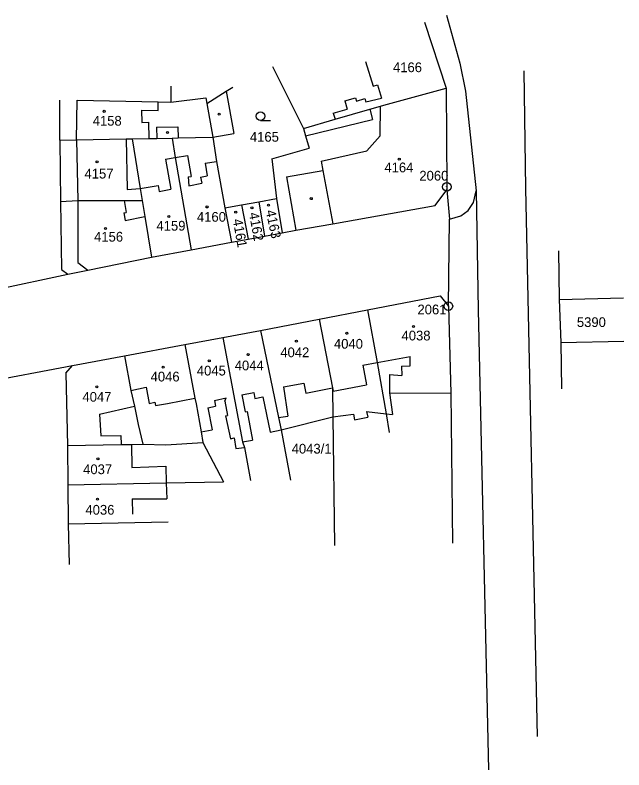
# Model space of a CAD drawing. Extents: x -735092 to -733385, y -1122435 to -1118992.
# Drawn here: x -734284.1 to -734177.9, y -1120402.2 to -1120270.5 of the extents above; entities that cross this region are included whole.
import ezdxf

# ---------------------------------------------------------------- set-up
doc = ezdxf.new("R2010")
doc.units = 0
for name, color, linetype in [('Vrstva 1', 7, 'Continuous'), ('Vrstva 17', 7, 'Continuous'), ('Vrstva 18', 7, 'Continuous'), ('Vrstva 19', 7, 'Continuous'), ('Vrstva 25', 7, 'Continuous'), ('Vrstva 4', 7, 'Continuous')]:
    doc.layers.add(name, color=color, linetype=linetype)

msp = doc.modelspace()

# ---------------------------------------------------------------- linework, layer by layer
at = {"layer": 'Vrstva 1'}
for points in [[(-734208.81, -1120270.49), (-734206.49, -1120278.88)], [(-734212.66, -1120271.72), (-734208.91, -1120283.25)], [(-734206.49, -1120278.88), (-734205.54, -1120283.78)], [(-734239.15, -1120279.43), (-734233.79, -1120290.27)], [(-734195.32, -1120280.2), (-734195.07, -1120300.77)], [(-734250.62, -1120285.91), (-734247.28, -1120283.79)], [(-734247.28, -1120283.79), (-734246.11, -1120283.04)], [(-734219.76, -1120286.21), (-734208.91, -1120283.25)], [(-734208.91, -1120283.25), (-734208.78, -1120300.44)], [(-734205.54, -1120283.78), (-734203.68, -1120301.13)], [(-734276.25, -1120292.3), (-734276.25, -1120285.31)], [(-734273.27, -1120285.35), (-734259.1, -1120285.63)], [(-734256.89, -1120285.67), (-734250.79, -1120284.93)], [(-734250.79, -1120284.93), (-734250.62, -1120285.91)], [(-734259.1, -1120285.63), (-734256.89, -1120285.67)], [(-734250.62, -1120285.91), (-734249.59, -1120291.78)], [(-734222.22, -1120286.91), (-734220.33, -1120286.36)], [(-734220.33, -1120286.36), (-734219.76, -1120286.21)], [(-734228.26, -1120288.66), (-734222.22, -1120286.91)], [(-734233.79, -1120290.27), (-734228.26, -1120288.66)], [(-734233.79, -1120290.27), (-734233.41, -1120291.57)], [(-734264.7, -1120292.1), (-734263.68, -1120292.08)], [(-734263.68, -1120292.08), (-734260.75, -1120292.03)], [(-734263.68, -1120292.08), (-734262.25, -1120300.75)], [(-734260.75, -1120292.03), (-734259.38, -1120292)], [(-734259.38, -1120292), (-734256.7, -1120291.95)], [(-734256.7, -1120291.95), (-734255.64, -1120291.93)], [(-734256.7, -1120291.95), (-734256.13, -1120295.32)], [(-734255.64, -1120291.93), (-734249.59, -1120291.78)], [(-734249.59, -1120291.78), (-734248.92, -1120296.02)], [(-734233.41, -1120291.57), (-734232.79, -1120293.73)], [(-734276.25, -1120292.3), (-734273.36, -1120292.27)], [(-734276.25, -1120292.3), (-734276.14, -1120303.02)], [(-734273.36, -1120292.27), (-734264.7, -1120292.1)], [(-734239.3, -1120295.57), (-734232.79, -1120293.73)], [(-734256.13, -1120295.32), (-734253.39, -1120311.42)], [(-734248.92, -1120296.02), (-734247.47, -1120304.14)], [(-734239.3, -1120295.57), (-734238.49, -1120302.51)], [(-734262.25, -1120300.75), (-734261.91, -1120302.83)], [(-734210.82, -1120303.69), (-734208.74, -1120300.98)], [(-734208.78, -1120300.44), (-734208.74, -1120300.98)], [(-734208.74, -1120300.98), (-734208.33, -1120306.09)], [(-734204.09, -1120303.16), (-734203.68, -1120301.13)], [(-734203.68, -1120301.13), (-734203.3, -1120321.94)], [(-734195.07, -1120300.77), (-734193.02, -1120396.33)], [(-734241.54, -1120303.06), (-734238.49, -1120302.51)], [(-734238.49, -1120302.51), (-734237.51, -1120308.47)], [(-734276.14, -1120303.02), (-734273.13, -1120302.82)], [(-734276.14, -1120303.02), (-734275.98, -1120314.85)], [(-734273.13, -1120302.82), (-734265.06, -1120302.83)], [(-734265.06, -1120302.83), (-734261.91, -1120302.83)], [(-734261.91, -1120302.83), (-734261.46, -1120305.63)], [(-734247.47, -1120304.14), (-734244.59, -1120303.62)], [(-734244.59, -1120303.62), (-734241.54, -1120303.06)], [(-734244.59, -1120303.62), (-734243.42, -1120309.57)], [(-734241.54, -1120303.06), (-734240.57, -1120309.04)], [(-734228.64, -1120306.88), (-734210.82, -1120303.69)], [(-734205.04, -1120304.59), (-734204.09, -1120303.16)], [(-734247.47, -1120304.14), (-734246.32, -1120310.11)], [(-734206.31, -1120305.54), (-734205.04, -1120304.59)], [(-734261.46, -1120305.63), (-734260.31, -1120312.75)], [(-734208.5, -1120321.27), (-734208.33, -1120306.09)], [(-734208.33, -1120306.09), (-734206.31, -1120305.54)], [(-734235.1, -1120308.01), (-734228.64, -1120306.88)], [(-734243.42, -1120309.57), (-734240.57, -1120309.04)], [(-734240.57, -1120309.04), (-734237.51, -1120308.47)], [(-734237.51, -1120308.47), (-734235.1, -1120308.01)], [(-734253.39, -1120311.42), (-734246.32, -1120310.11)], [(-734246.32, -1120310.11), (-734243.42, -1120309.57)], [(-734260.31, -1120312.75), (-734253.39, -1120311.42)], [(-734189.3, -1120311.64), (-734189.16, -1120320.1)], [(-734271.37, -1120315.02), (-734260.31, -1120312.75)], [(-734287.43, -1120318.37), (-734274.89, -1120315.69)], [(-734275.98, -1120314.85), (-734274.89, -1120315.69)], [(-734274.89, -1120315.69), (-734271.37, -1120315.02)], [(-734222.58, -1120321.9), (-734209.95, -1120319.47)], [(-734209.95, -1120319.47), (-734208.5, -1120321.27)], [(-734189.16, -1120320.1), (-734177.97, -1120319.84)], [(-734189.16, -1120320.1), (-734188.91, -1120327.63)], [(-734231.02, -1120323.54), (-734222.58, -1120321.9)], [(-734222.58, -1120321.9), (-734220.93, -1120331.11)], [(-734208.5, -1120321.27), (-734208.08, -1120336.43)], [(-734203.3, -1120321.94), (-734201.51, -1120402.18)], [(-734241.26, -1120325.52), (-734231.02, -1120323.54)], [(-734231.02, -1120323.54), (-734228.69, -1120335.54)], [(-734247.86, -1120326.74), (-734241.26, -1120325.52)], [(-734241.26, -1120325.52), (-734238.13, -1120340.69)], [(-734254.45, -1120327.95), (-734247.86, -1120326.74)], [(-734247.86, -1120326.74), (-734244.39, -1120344.93)], [(-734188.91, -1120327.63), (-734177.88, -1120327.35)], [(-734188.91, -1120327.63), (-734188.76, -1120335.7)], [(-734264.98, -1120329.91), (-734254.45, -1120327.95)], [(-734254.45, -1120327.95), (-734252.73, -1120337.31)], [(-734274.06, -1120331.61), (-734264.98, -1120329.91)], [(-734264.98, -1120329.91), (-734263.88, -1120335.98)], [(-734220.93, -1120331.11), (-734219.35, -1120340.05)], [(-734290.12, -1120334.65), (-734274.06, -1120331.61)], [(-734275.21, -1120332.98), (-734274.06, -1120331.61)], [(-734275.21, -1120332.98), (-734274.92, -1120345.59)], [(-734228.69, -1120335.54), (-734228.63, -1120340.58)], [(-734263.88, -1120335.98), (-734263.27, -1120338.71)], [(-734218.76, -1120336.42), (-734208.08, -1120336.43)], [(-734218.76, -1120336.42), (-734218.24, -1120340.19)], [(-734208.08, -1120336.43), (-734207.76, -1120362.65)], [(-734252.73, -1120337.31), (-734252.51, -1120338.3)], [(-734263.27, -1120338.71), (-734262.63, -1120341.89)], [(-734252.51, -1120338.3), (-734251.64, -1120343.2)], [(-734238.13, -1120340.69), (-734237.69, -1120342.86)], [(-734237.69, -1120342.86), (-734228.63, -1120340.58)], [(-734228.63, -1120340.58), (-734225.06, -1120340.14)], [(-734228.63, -1120340.58), (-734228.35, -1120363)], [(-734225.06, -1120340.14), (-734224.85, -1120341.13)], [(-734224.85, -1120341.13), (-734222.56, -1120340.64)], [(-734222.78, -1120339.63), (-734222.56, -1120340.64)], [(-734222.78, -1120339.63), (-734219.35, -1120340.05)], [(-734219.35, -1120340.05), (-734218.24, -1120340.19)], [(-734219.35, -1120340.05), (-734218.8, -1120343.33)], [(-734262.63, -1120341.89), (-734261.79, -1120345.35)], [(-734251.64, -1120343.2), (-734251.31, -1120345.07)], [(-734237.69, -1120342.86), (-734236.04, -1120351.65)], [(-734274.92, -1120345.59), (-734265.59, -1120345.42)], [(-734274.92, -1120345.59), (-734274.88, -1120352.47)], [(-734265.59, -1120345.42), (-734263.75, -1120345.39)], [(-734263.75, -1120345.39), (-734261.79, -1120345.35)], [(-734261.79, -1120345.35), (-734257.81, -1120345.48)], [(-734257.81, -1120345.48), (-734251.31, -1120345.07)], [(-734251.31, -1120345.07), (-734247.75, -1120351.92)], [(-734244.39, -1120344.93), (-734244.07, -1120345.93)], [(-734244.07, -1120345.93), (-734242.99, -1120351.71)], [(-734274.88, -1120352.47), (-734257.74, -1120352.11)], [(-734274.88, -1120352.47), (-734274.83, -1120359.25)], [(-734257.74, -1120352.11), (-734247.75, -1120351.92)], [(-734274.83, -1120359.25), (-734257.36, -1120358.88)], [(-734274.83, -1120359.25), (-734274.65, -1120366.35)]]:
    msp.add_lwpolyline(points, dxfattribs=at)
at = {"layer": 'Vrstva 25'}
msp.add_lwpolyline([(-734241.28, -1120288.86), (-734239.53, -1120288.86)], dxfattribs=at)
for centre, radius in [((-734268.53, -1120287.28), 0.175), ((-734248.48, -1120287.78), 0.175), ((-734241.28, -1120288.11), 0.75), ((-734257.48, -1120290.99), 0.175), ((-734269.79, -1120296.09), 0.175), ((-734217.06, -1120295.62), 0.175), ((-734208.78, -1120300.44), 0.75), ((-734208.78, -1120300.44), 0.032), ((-734232.41, -1120302.51), 0.175), ((-734250.6, -1120303.97), 0.175), ((-734242.76, -1120304.1), 0.175), ((-734239.88, -1120303.64), 0.175), ((-734245.6, -1120304.86), 0.175), ((-734257.28, -1120305.62), 0.175), ((-734268.33, -1120307.74), 0.175), ((-734208.5, -1120321.27), 0.75), ((-734208.5, -1120321.27), 0.032), ((-734214.58, -1120324.81), 0.175), ((-734226.22, -1120326.01), 0.175), ((-734235.02, -1120327.39), 0.175), ((-734243.43, -1120329.73), 0.175), ((-734250.2, -1120330.83), 0.175), ((-734258.25, -1120331.92), 0.175), ((-734269.84, -1120335.36), 0.175), ((-734269.62, -1120347.9), 0.175), ((-734269.72, -1120354.96), 0.175)]:
    msp.add_circle(centre, radius, dxfattribs=at)
at = {"layer": 'Vrstva 4'}
for points in [[(-734222.94, -1120278.61), (-734221.61, -1120282.87)], [(-734256.9, -1120282.87), (-734256.89, -1120285.67)], [(-734221.61, -1120282.87), (-734220.88, -1120282.64)], [(-734220.88, -1120282.64), (-734220.15, -1120284.96)], [(-734247.28, -1120283.79), (-734245.9, -1120291.13)], [(-734273.36, -1120292.27), (-734273.27, -1120285.35)], [(-734226.58, -1120285.47), (-734224.72, -1120284.93)], [(-734226.58, -1120285.47), (-734226.16, -1120286.91)], [(-734224.72, -1120284.93), (-734224.55, -1120285.5)], [(-734224.55, -1120285.5), (-734223.07, -1120285.07)], [(-734223.07, -1120285.07), (-734222.91, -1120285.65)], [(-734222.91, -1120285.65), (-734220.15, -1120284.96)], [(-734259.13, -1120287.13), (-734259.1, -1120285.63)], [(-734220.38, -1120291.57), (-734220.33, -1120286.36)], [(-734262.01, -1120287.07), (-734259.13, -1120287.13)], [(-734262.01, -1120287.07), (-734262, -1120289.2)], [(-734228.57, -1120287.61), (-734226.16, -1120286.91)], [(-734228.57, -1120287.61), (-734228.26, -1120288.66)], [(-734222.22, -1120286.91), (-734221.71, -1120288.68)], [(-734262, -1120289.2), (-734260.8, -1120289.18)], [(-734260.8, -1120289.18), (-734260.75, -1120292.03)], [(-734233.41, -1120291.57), (-734221.71, -1120288.68)], [(-734259.42, -1120290.04), (-734255.69, -1120289.96)], [(-734259.42, -1120290.04), (-734259.38, -1120292)], [(-734255.69, -1120289.96), (-734255.64, -1120291.93)], [(-734249.59, -1120291.78), (-734245.9, -1120291.13)], [(-734222.75, -1120294.2), (-734220.38, -1120291.57)], [(-734273.36, -1120292.27), (-734273.13, -1120302.82)], [(-734264.7, -1120292.1), (-734264.52, -1120300.91)], [(-734230.71, -1120295.99), (-734222.75, -1120294.2)], [(-734257.86, -1120295.61), (-734256.13, -1120295.32)], [(-734257.86, -1120295.61), (-734256.94, -1120300.86)], [(-734256.13, -1120295.32), (-734254.02, -1120294.96)], [(-734254.02, -1120294.96), (-734253.39, -1120298.64)], [(-734250.91, -1120296.34), (-734248.92, -1120296.02)], [(-734230.71, -1120295.99), (-734230.4, -1120297.6)], [(-734250.91, -1120296.34), (-734250.56, -1120298.55)], [(-734253.91, -1120298.72), (-734253.39, -1120298.64)], [(-734251.74, -1120298.75), (-734250.56, -1120298.55)], [(-734236.73, -1120298.72), (-734230.4, -1120297.6)], [(-734230.4, -1120297.6), (-734228.64, -1120306.88)], [(-734253.91, -1120298.72), (-734253.77, -1120300.25)], [(-734253.77, -1120300.25), (-734251.53, -1120299.83)], [(-734251.74, -1120298.75), (-734251.53, -1120299.83)], [(-734236.73, -1120298.72), (-734235.1, -1120308.01)], [(-734264.52, -1120300.91), (-734262.25, -1120300.75)], [(-734262.25, -1120300.75), (-734259.1, -1120300.24)], [(-734259.1, -1120300.24), (-734258.94, -1120301.27)], [(-734258.94, -1120301.27), (-734256.94, -1120300.86)], [(-734273.13, -1120302.82), (-734273.11, -1120313.65)], [(-734265.06, -1120302.83), (-734264.73, -1120304.94)], [(-734265.1, -1120305), (-734264.73, -1120304.94)], [(-734265.1, -1120305), (-734264.89, -1120306.35)], [(-734264.89, -1120306.35), (-734261.46, -1120305.63)], [(-734273.11, -1120313.65), (-734271.37, -1120315.02)], [(-734220.93, -1120331.11), (-734215.14, -1120330.07)], [(-734215.15, -1120331.7), (-734215.14, -1120330.07)], [(-734223.42, -1120331.56), (-734220.93, -1120331.11)], [(-734223.42, -1120331.56), (-734222.8, -1120334.98)], [(-734216.65, -1120331.74), (-734215.15, -1120331.7)], [(-734216.65, -1120331.74), (-734216.59, -1120333.34)], [(-734218.76, -1120333.17), (-734216.59, -1120333.34)], [(-734218.76, -1120333.17), (-734218.76, -1120336.42)], [(-734263.88, -1120335.98), (-734261.24, -1120335.42)], [(-734261.24, -1120335.42), (-734260.71, -1120338.25)], [(-734237.28, -1120335.36), (-734233.71, -1120334.68)], [(-734237.28, -1120335.36), (-734236.49, -1120340.48)], [(-734233.71, -1120334.68), (-734233.37, -1120336.47)], [(-734233.37, -1120336.47), (-734228.69, -1120335.54)], [(-734228.69, -1120335.54), (-734228.58, -1120336.08)], [(-734228.58, -1120336.08), (-734222.8, -1120334.98)], [(-734244.54, -1120336.74), (-734242.43, -1120336.34)], [(-734244.54, -1120336.74), (-734243.97, -1120339.69)], [(-734242.43, -1120336.34), (-734242.24, -1120337.38)], [(-734260.71, -1120338.25), (-734259.68, -1120338.03)], [(-734259.68, -1120338.03), (-734259.57, -1120338.59)], [(-734257.52, -1120338.24), (-734252.73, -1120337.31)], [(-734249.29, -1120337.73), (-734247.27, -1120337.29)], [(-734249.29, -1120337.73), (-734249.11, -1120338.74)], [(-734247.52, -1120337.84), (-734247.27, -1120337.29)], [(-734247.52, -1120337.84), (-734247.04, -1120340.34)], [(-734242.24, -1120337.38), (-734240.85, -1120337.11)], [(-734240.85, -1120337.11), (-734239.56, -1120343.24)], [(-734269.35, -1120340.09), (-734263.27, -1120338.71)], [(-734259.57, -1120338.59), (-734257.52, -1120338.24)], [(-734250.47, -1120339), (-734249.11, -1120338.74)], [(-734250.47, -1120339), (-734249.71, -1120342.84)], [(-734269.35, -1120340.09), (-734269.15, -1120343.88)], [(-734247.36, -1120340.41), (-734247.04, -1120340.34)], [(-734247.36, -1120340.41), (-734246.49, -1120344.41)], [(-734243.97, -1120339.69), (-734243.61, -1120339.63)], [(-734243.61, -1120339.63), (-734242.66, -1120344.64)], [(-734238.13, -1120340.69), (-734236.49, -1120340.48)], [(-734251.64, -1120343.2), (-734249.71, -1120342.84)], [(-734239.56, -1120343.24), (-734237.69, -1120342.86)], [(-734269.15, -1120343.88), (-734265.62, -1120343.81)], [(-734265.62, -1120343.81), (-734265.59, -1120345.42)], [(-734246.49, -1120344.41), (-734245.87, -1120344.27)], [(-734245.87, -1120344.27), (-734245.56, -1120346.12)], [(-734244.39, -1120344.93), (-734242.66, -1120344.64)], [(-734263.75, -1120345.39), (-734263.7, -1120349.42)], [(-734245.56, -1120346.12), (-734244.07, -1120345.93)], [(-734263.7, -1120349.42), (-734257.77, -1120349.18)], [(-734257.77, -1120349.18), (-734257.74, -1120352.11)], [(-734257.74, -1120352.11), (-734257.59, -1120354.86)], [(-734263.63, -1120354.9), (-734257.59, -1120354.86)], [(-734263.63, -1120354.9), (-734263.6, -1120357.58)]]:
    msp.add_lwpolyline(points, dxfattribs=at)

# ---------------------------------------------------------------- texts
at = {"layer": 'Vrstva 17'}
for s, p in [('2060', (-734213.56, -1120299.36)), ('2061', (-734213.89, -1120322.7))]:
    msp.add_text(s, height=1.7, dxfattribs=at).set_placement(p)
at = {"layer": 'Vrstva 18'}
for s, p in [('4165', (-734243.12, -1120292.58)), ('4043/1', (-734235.83, -1120346.99))]:
    msp.add_text(s, height=1.7, dxfattribs=at).set_placement(p)
at = {"layer": 'Vrstva 19'}
for s, p in [('4166', (-734218.16, -1120280.45)), ('4158', (-734270.54, -1120289.78)), ('4157', (-734271.97, -1120299)), ('4164', (-734219.66, -1120297.92)), ('4160', (-734252.36, -1120306.54)), ('4159', (-734259.42, -1120308.09)), ('4156', (-734270.3, -1120310.01)), ('5390', (-734186.08, -1120324.91)), ('4038', (-734216.67, -1120327.25)), ('4040', (-734228.46, -1120328.69)), ('4042', (-734237.81, -1120330.18)), ('4044', (-734245.77, -1120332.47)), ('4046', (-734260.44, -1120334.41)), ('4045', (-734252.38, -1120333.37)), ('4047', (-734272.33, -1120337.94)), ('4037', (-734272.21, -1120350.58)), ('4036', (-734271.81, -1120357.65))]:
    msp.add_text(s, height=1.7, dxfattribs=at).set_placement(p)
for s, rotation, p in [('4162', 280.50223, (-734243.297, -1120305.06)), ('4163', 282.00224, (-734240.373, -1120304.654)), ('4161', 280.20223, (-734246.128, -1120306.181))]:
    msp.add_text(s, height=1.7, rotation=rotation, dxfattribs=at).set_placement(p)

doc.saveas('drawing.dxf')
